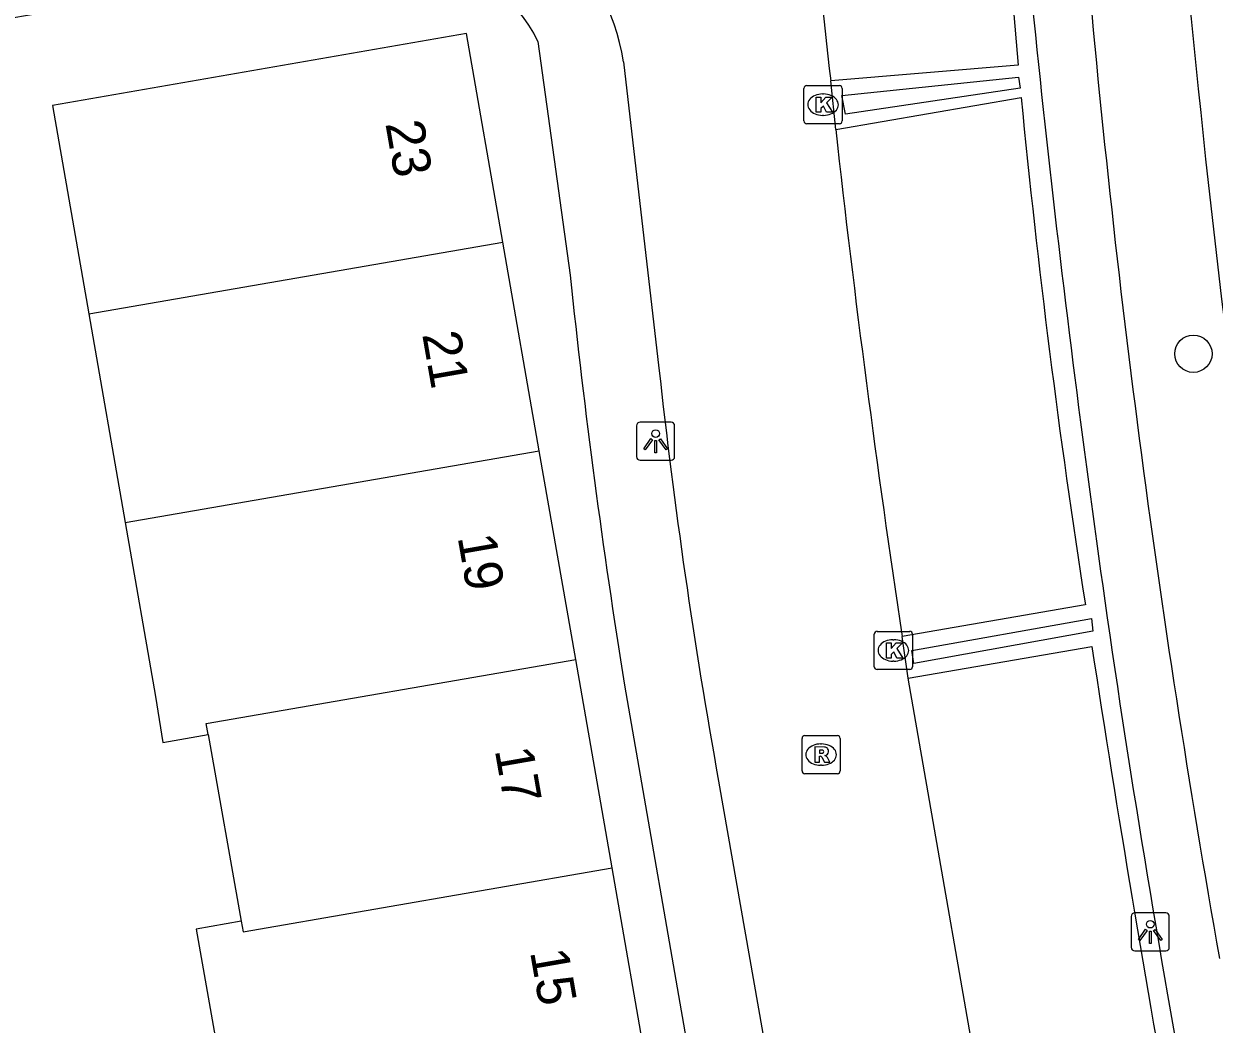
# Model space of a CAD drawing. Extents: x 160158 to 160921, y 381517 to 382041.
# Drawn here: x 160466.28 to 160497.47, y 381611.61 to 381637.81 of the extents above; entities that cross this region are included whole.
import ezdxf

# ---------------------------------------------------------------- set-up
doc = ezdxf.new("R2010")
doc.units = 0
for name, color, linetype in [('IMGEO_Boom', 7, 'Continuous'), ('IMGEO_Fietspad_gesloten', 7, 'Continuous'), ('IMGEO_Haag', 7, 'Continuous'), ('IMGEO_Kolk', 7, 'Continuous'), ('IMGEO_Lichtpunt', 7, 'Continuous'), ('IMGEO_Pand', 7, 'Continuous'), ('IMGEO_Pand_nummerreeks', 7, 'Continuous'), ('IMGEO_Parkeervlak_open', 7, 'Continuous'), ('IMGEO_Rijbaan_lokaal_open', 7, 'Continuous'), ('IMGEO_Rioolput', 7, 'Continuous'), ('IMGEO_Voetpad_open', 7, 'Continuous')]:
    doc.layers.add(name, color=color, linetype=linetype)

msp = doc.modelspace()

# ---------------------------------------------------------------- linework, layer by layer
at = {"layer": 'IMGEO_Boom'}
msp.add_circle((160496.923, 381629.172), 0.489, dxfattribs=at)
at = {"layer": 'IMGEO_Fietspad_gesloten'}
msp.add_arc((160833.391, 381670.807), 338.126, 184.53487, 187.87102, dxfattribs=at)
at = {"layer": 'IMGEO_Haag'}
for points in [[(160487.805, 381635.444), (160487.717, 381635.938), (160492.345, 381636.417), (160492.387, 381636.126), (160487.805, 381635.444)], [(160489.601, 381621.064), (160489.551, 381621.4), (160494.257, 381622.241), (160494.291, 381621.909), (160489.601, 381621.064)]]:
    msp.add_lwpolyline(points, dxfattribs=at)
at = {"layer": 'IMGEO_Kolk'}
for p, q in [((160486.721, 381635.271), (160486.721, 381636.123)), ((160486.796, 381636.197), (160487.648, 381636.197)), ((160487.722, 381636.123), (160487.722, 381635.271)), ((160487.209, 381635.977), (160487.234, 381635.977)), ((160487.648, 381635.197), (160486.796, 381635.197)), ((160487.232, 381635.417), (160487.207, 381635.417)), ((160488.564, 381620.976), (160488.564, 381621.828)), ((160488.639, 381621.902), (160489.491, 381621.902)), ((160489.565, 381621.828), (160489.565, 381620.976)), ((160489.052, 381621.682), (160489.077, 381621.682)), ((160489.491, 381620.902), (160488.639, 381620.902)), ((160489.075, 381621.122), (160489.05, 381621.122))]:
    msp.add_line(p, q, dxfattribs=at)
for points in [[(160486.721, 381635.271), (160486.721, 381636.123)], [(160486.796, 381636.197), (160487.648, 381636.197)], [(160487.722, 381636.123), (160487.722, 381635.271)], [(160487.042, 381635.897), (160487.165, 381635.897), (160487.165, 381635.746), (160487.295, 381635.897), (160487.459, 381635.897), (160487.313, 381635.746), (160487.466, 381635.497), (160487.314, 381635.497), (160487.229, 381635.661), (160487.165, 381635.594), (160487.165, 381635.497), (160487.042, 381635.497), (160487.042, 381635.897)], [(160487.648, 381635.197), (160486.796, 381635.197)], [(160488.564, 381620.976), (160488.564, 381621.828)], [(160488.639, 381621.902), (160489.491, 381621.902)], [(160489.565, 381621.828), (160489.565, 381620.976)], [(160488.885, 381621.602), (160489.008, 381621.602), (160489.008, 381621.451), (160489.138, 381621.602), (160489.302, 381621.602), (160489.156, 381621.451), (160489.309, 381621.202), (160489.157, 381621.202), (160489.072, 381621.366), (160489.008, 381621.299), (160489.008, 381621.202), (160488.885, 381621.202), (160488.885, 381621.602)], [(160489.491, 381620.902), (160488.639, 381620.902)]]:
    msp.add_lwpolyline(points, dxfattribs=at)
for centre, start, end in [((160486.798, 381636.121), 91.552, 178.448), ((160486.798, 381636.121), 91.552, 178.448), ((160487.646, 381636.121), 1.552, 88.448), ((160487.646, 381636.121), 1.552, 88.448), ((160486.798, 381635.273), 181.552, 268.448), ((160486.798, 381635.273), 181.552, 268.448), ((160487.646, 381635.273), 271.552, 358.448), ((160487.646, 381635.273), 271.552, 358.448), ((160488.641, 381621.826), 91.552, 178.448), ((160488.641, 381621.826), 91.552, 178.448), ((160489.489, 381621.826), 1.552, 88.448), ((160489.489, 381621.826), 1.552, 88.448), ((160488.641, 381620.978), 181.552, 268.448), ((160488.641, 381620.978), 181.552, 268.448), ((160489.489, 381620.978), 271.552, 358.448), ((160489.489, 381620.978), 271.552, 358.448)]:
    msp.add_arc(centre, 0.0765, start, end, dxfattribs=at)
for centre, major_axis, ratio, start_param, end_param in [((160487.208, 381635.697), (-0.387, 0.002), 0.722429, 4.712389, 7.853982), ((160487.233, 381635.697), (-0.39, 0.002), 0.717154, 1.570796, 4.712389), ((160489.051, 381621.402), (-0.387, 0.002), 0.722429, 4.712389, 7.853982), ((160489.076, 381621.402), (-0.39, 0.002), 0.717154, 1.570796, 4.712389)]:
    msp.add_ellipse(centre, major_axis=major_axis, ratio=ratio, start_param=start_param, end_param=end_param, dxfattribs=at)
at = {"layer": 'IMGEO_Lichtpunt'}
for p, q in [((160483.239, 381627.38), (160482.431, 381627.38)), ((160483.239, 381627.38), (160482.431, 381627.38)), ((160482.337, 381627.285), (160482.337, 381626.478)), ((160482.337, 381627.285), (160482.337, 381626.478)), ((160483.333, 381626.478), (160483.333, 381627.285)), ((160483.333, 381626.478), (160483.333, 381627.285)), ((160482.431, 381626.384), (160483.239, 381626.384)), ((160482.431, 381626.384), (160483.239, 381626.384)), ((160495.295, 381614.434), (160495.295, 381613.627)), ((160495.295, 381614.434), (160495.295, 381613.627)), ((160496.197, 381614.529), (160495.389, 381614.529)), ((160496.197, 381614.529), (160495.389, 381614.529)), ((160496.291, 381613.627), (160496.291, 381614.434)), ((160496.291, 381613.627), (160496.291, 381614.434)), ((160495.389, 381613.533), (160496.197, 381613.533)), ((160495.389, 381613.533), (160496.197, 381613.533))]:
    msp.add_line(p, q, dxfattribs=at)
for points in [[(160482.711, 381626.949), (160482.75, 381626.921), (160482.562, 381626.659), (160482.524, 381626.686), (160482.711, 381626.949)], [(160482.813, 381626.901), (160482.86, 381626.901), (160482.86, 381626.579), (160482.813, 381626.579), (160482.813, 381626.901)], [(160482.923, 381626.921), (160482.961, 381626.948), (160483.148, 381626.686), (160483.109, 381626.658), (160482.923, 381626.921)], [(160495.669, 381614.098), (160495.708, 381614.07), (160495.52, 381613.808), (160495.482, 381613.835), (160495.669, 381614.098)], [(160495.771, 381614.05), (160495.818, 381614.05), (160495.818, 381613.728), (160495.771, 381613.728), (160495.771, 381614.05)], [(160495.881, 381614.07), (160495.919, 381614.097), (160496.106, 381613.835), (160496.067, 381613.807), (160495.881, 381614.07)]]:
    msp.add_lwpolyline(points, dxfattribs=at)
for centre in [(160482.836, 381627.083), (160495.794, 381614.232)]:
    msp.add_circle(centre, 0.0994, dxfattribs=at)
for centre, start, end in [((160482.431, 381627.285), 90, 180), ((160482.431, 381627.285), 90, 180), ((160483.239, 381627.285), 0, 90), ((160483.239, 381627.285), 0, 90), ((160482.431, 381626.478), 180, 270), ((160482.431, 381626.478), 180, 270), ((160483.239, 381626.478), 270, 0), ((160483.239, 381626.478), 270, 360), ((160495.389, 381614.434), 90, 180), ((160495.389, 381614.434), 90, 180), ((160496.197, 381614.434), 0, 90), ((160496.197, 381614.434), 0, 90), ((160495.389, 381613.627), 180, 270), ((160495.389, 381613.627), 180, 270), ((160496.197, 381613.627), 270, 0), ((160496.197, 381613.627), 270, 360)]:
    msp.add_arc(centre, 0.0946, start, end, dxfattribs=at)
at = {"layer": 'IMGEO_Pand'}
for points in [[(160478.834, 381632.096), (160477.88, 381637.56), (160467.032, 381635.679), (160467.984, 381630.215)], [(160467.984, 381630.215), (160478.834, 381632.096)], [(160479.788, 381626.633), (160478.834, 381632.096)], [(160467.984, 381630.215), (160468.936, 381624.751)], [(160468.936, 381624.751), (160479.788, 381626.633)], [(160480.742, 381621.169), (160479.788, 381626.633)], [(160468.936, 381624.751), (160469.729, 381620.198), (160469.928, 381618.994), (160471.11, 381619.204)], [(160471.11, 381619.204), (160471.059, 381619.49), (160480.742, 381621.169)], [(160481.697, 381615.705), (160480.742, 381621.169)], [(160471.11, 381619.204), (160471.977, 381614.31)], [(160471.977, 381614.31), (160472.027, 381614.028), (160481.697, 381615.705)], [(160482.651, 381610.241), (160481.697, 381615.705)], [(160471.977, 381614.31), (160470.796, 381614.101), (160471.812, 381608.364), (160472.996, 381608.567)]]:
    msp.add_lwpolyline(points, dxfattribs=at)
at = {"layer": 'IMGEO_Parkeervlak_open'}
for points in [[(160491.401, 381647.664), (160492.337, 381636.731), (160487.421, 381636.32)], [(160487.553, 381635.049), (160492.41, 381635.887)], [(160494.092, 381622.593), (160489.296, 381621.768)], [(160489.449, 381620.675), (160494.263, 381621.506)]]:
    msp.add_lwpolyline(points, dxfattribs=at)
for centre, radius, start, end in [((160726.27, 381658.722), 234.972, 185.57698, 188.84489), ((160982.712, 381696.345), 494.149, 188.71093, 190.26024)]:
    msp.add_arc(centre, radius, start, end, dxfattribs=at)
at = {"layer": 'IMGEO_Rijbaan_lokaal_open'}
for points in [[(160481.991, 381636.819), (160482.921, 381628.798)], [(160487.553, 381635.049), (160487.421, 381636.32)], [(160489.449, 381620.675), (160489.296, 381621.768)], [(160491.745, 381607.509), (160489.449, 381620.675)], [(160484.484, 381617.982), (160487.598, 381600.238)]]:
    msp.add_lwpolyline(points, dxfattribs=at)
for centre, radius, start, end in [((160663.736, 381656.935), 177.516, 183.2926, 186.66871), ((160476.833, 381636.056), 5.214, 8.4116, 95.022), ((160484.112, 381530.506), 111.004, 96.58427, 106.94484), ((160822.992, 381672.317), 337.503, 186.33972, 188.61383), ((160639.793, 381645.946), 157.806, 186.23848, 190.20709)]:
    msp.add_arc(centre, radius, start, end, dxfattribs=at)
at = {"layer": 'IMGEO_Rioolput'}
for p, q in [((160486.67, 381618.247), (160486.67, 381619.099)), ((160486.745, 381619.173), (160487.597, 381619.173)), ((160487.671, 381619.099), (160487.671, 381618.247)), ((160487.158, 381618.953), (160487.183, 381618.953)), ((160487.181, 381618.393), (160487.156, 381618.393)), ((160487.597, 381618.173), (160486.745, 381618.173))]:
    msp.add_line(p, q, dxfattribs=at)
for points in [[(160486.67, 381618.247), (160486.67, 381619.099)], [(160486.745, 381619.173), (160487.597, 381619.173)], [(160487.671, 381619.099), (160487.671, 381618.247)], [(160487.259, 381618.871), (160487.007, 381618.873), (160487.007, 381618.473)], [(160487.185, 381618.792), (160487.131, 381618.792), (160487.131, 381618.711)], [(160487.131, 381618.711), (160487.183, 381618.711)], [(160487.007, 381618.473), (160487.131, 381618.473), (160487.131, 381618.635), (160487.142, 381618.635)], [(160487.189, 381618.606), (160487.26, 381618.473), (160487.4, 381618.473), (160487.335, 381618.599)], [(160487.597, 381618.173), (160486.745, 381618.173)]]:
    msp.add_lwpolyline(points, dxfattribs=at)
for centre, radius, start, end in [((160486.747, 381619.097), 0.0765, 91.552, 178.448), ((160486.747, 381619.097), 0.0765, 91.552, 178.448), ((160487.595, 381619.097), 0.0765, 1.552, 88.448), ((160487.595, 381619.097), 0.0765, 1.552, 88.448), ((160487.167, 381618.9), 0.19, 274.7715, 282.9687), ((160487.191, 381618.696), 0.0964, 77.0061, 93.1865), ((160487.205, 381618.753), 0.0378, 276.6634, 79.6772), ((160487.258, 381618.761), 0.109, 350.3612, 89.416), ((160487.256, 381618.761), 0.112, 277.5842, 350.9817), ((160487.24, 381618.546), 0.108, 29.5134, 73.7905), ((160487.141, 381618.582), 0.0533, 26.0293, 88.6989), ((160486.747, 381618.249), 0.0765, 181.552, 268.448), ((160486.747, 381618.249), 0.0765, 181.552, 268.448), ((160487.595, 381618.249), 0.0765, 271.552, 358.448), ((160487.595, 381618.249), 0.0765, 271.552, 358.448)]:
    msp.add_arc(centre, radius, start, end, dxfattribs=at)
for centre, major_axis, ratio, start_param, end_param in [((160487.157, 381618.673), (-0.387, 0.002), 0.722429, 4.712389, 7.853982), ((160487.182, 381618.673), (-0.39, 0.002), 0.717154, 1.570796, 4.712389)]:
    msp.add_ellipse(centre, major_axis=major_axis, ratio=ratio, start_param=start_param, end_param=end_param, dxfattribs=at)
at = {"layer": 'IMGEO_Voetpad_open'}
for points in [[(160479.751, 381637.354), (160480.597, 381631.233)], [(160482.021, 381620.491), (160485.603, 381599.926)]]:
    msp.add_lwpolyline(points, dxfattribs=at)
for centre, radius, start, end in [((160879.416, 381677.449), 388.689, 184.38877, 188.09689), ((160792.557, 381665.833), 299.586, 184.82081, 190.09257), ((160483.244, 381536.446), 102.975, 93.6643, 102.83892), ((160476.866, 381636.053), 3.164, 24.2735, 93.6845), ((160675.127, 381651.555), 195.589, 185.96397, 189.13867), ((160831.721, 381671.168), 340.586, 188.18081, 193.07206)]:
    msp.add_arc(centre, radius, start, end, dxfattribs=at)

# ---------------------------------------------------------------- texts
at = {"layer": 'IMGEO_Pand_nummerreeks'}
for s, p in [('23', (160475.753, 381635.206)), ('21', (160476.718, 381629.683)), ('19', (160477.645, 381624.374)), ('17', (160478.619, 381618.795)), ('15', (160479.542, 381613.511))]:
    msp.add_text(s, height=1, rotation=279.9062, dxfattribs=at).set_placement(p)

doc.saveas('drawing.dxf')
